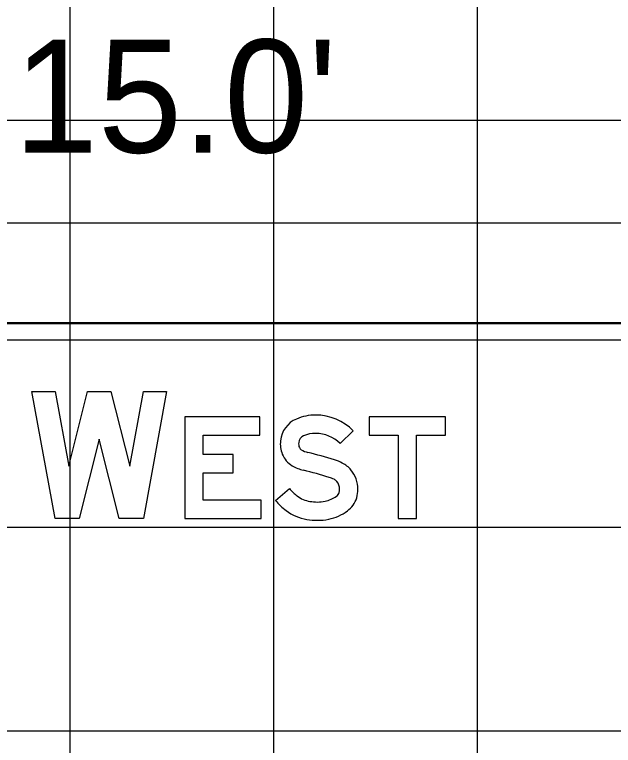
# Model space of a CAD drawing. Extents: x 2193008 to 2198143, y 1236112 to 1237864.
# Drawn here: x 2195606.16 to 2195612.04, y 1237305.96 to 1237313.14 of the extents above; entities that cross this region are included whole.
import ezdxf

# ---------------------------------------------------------------- set-up
doc = ezdxf.new("R2010")
doc.units = 0
for name, color, linetype in [('GSBWFILL', 7, 'Continuous'), ('GSCOLORFILL', 7, 'Continuous'), ('GSDIMS', 7, 'Continuous'), ('GSOUTLINE', 7, 'Continuous'), ('Level 55', 7, 'Continuous'), ('M-ROADS', 7, 'Continuous')]:
    doc.layers.add(name, color=color, linetype=linetype)

msp = doc.modelspace()

# ---------------------------------------------------------------- linework, layer by layer
at = {"layer": 'GSBWFILL'}
for points in [[(2195606.9908, 1237308.9724), (2195606.7941, 1237308.1919), (2195606.5569, 1237308.1919), (2195606.329, 1237309.4407), (2195606.5575, 1237309.4407), (2195606.6917, 1237308.7052), (2195606.877, 1237309.4407), (2195607.1046, 1237309.4407), (2195607.2899, 1237308.7052), (2195607.4242, 1237309.4407), (2195607.6527, 1237309.4407), (2195607.4248, 1237308.1919), (2195607.1875, 1237308.1919)], [(2195608.5817, 1237308.3717), (2195608.0123, 1237308.3717), (2195608.0123, 1237308.6405), (2195608.307, 1237308.6405), (2195608.307, 1237308.8203), (2195608.0123, 1237308.8203), (2195608.0123, 1237309.0111), (2195608.5667, 1237309.0111), (2195608.5667, 1237309.1909), (2195607.8325, 1237309.1909), (2195607.8325, 1237308.1919), (2195608.5817, 1237308.1919)], [(2195609.6407, 1237309.0111), (2195609.9254, 1237309.0111), (2195609.9254, 1237308.1919), (2195610.1052, 1237308.1919), (2195610.1052, 1237309.0111), (2195610.3899, 1237309.0111), (2195610.3899, 1237309.1909), (2195609.6407, 1237309.1909)]]:
    msp.add_lwpolyline(points, close=True, dxfattribs=at)
for points in [[(2195609.4848, 1237309.0534), (2195609.3564, 1237308.9275)], [(2195608.7216, 1237308.3689), (2195608.8577, 1237308.4865)]]:
    msp.add_lwpolyline(points, dxfattribs=at)
for centre, major_axis, start_param, end_param in [((2195609.0302, 1237308.9296), (0, 0.2612), 0.407095, 1.468557), ((2195609.1157, 1237308.7313), (0, 0.4771), 0, 0.407095), ((2195609.1157, 1237308.6916), (0, 0.5169), 5.487912, 6.283185), ((2195609.0302, 1237308.9296), (0, 0.0814), 0.407095, 1.468557), ((2195609.1157, 1237308.7313), (0, 0.2973), 0, 0.407095), ((2195609.1157, 1237308.6916), (0, 0.337), 5.487912, 6.283185), ((2195609.0545, 1237308.9271), (0, 0.2856), 1.468557, 1.941238), ((2195609.0545, 1237308.9271), (0, 0.1057), 1.468557, 1.941238), ((2195608.9965, 1237308.9046), (0, 0.0435), 1.941238, 2.621157), ((2195609.0997, 1237309.0846), (0, 0.251), 2.621157, 2.899109), ((2195608.9965, 1237308.9046), (0, 0.2233), 1.941238, 2.621157), ((2195607.8751, 1237304.1337), (0, 4.8491), 5.984666, 6.040702), ((2195609.1602, 1237308.31), (0, 0.4795), 5.812135, 5.984666), ((2195609.2568, 1237308.4998), (0, 0.2666), 5.402773, 5.812135), ((2195609.0997, 1237309.0846), (0, 0.4308), 2.621157, 2.899109), ((2195607.8751, 1237304.1337), (0, 4.6692), 5.984666, 6.040702), ((2195609.2319, 1237308.4792), (0, 0.2989), 4.712389, 5.402773), ((2195609.1602, 1237308.31), (0, 0.2997), 5.812135, 5.984666), ((2195609.2568, 1237308.4998), (0, 0.0867), 5.402773, 5.812135), ((2195609.2319, 1237308.4792), (0, 0.119), 4.712389, 5.402773), ((2195609.2482, 1237308.8238), (0, 0.516), 2.283243, 2.489697), ((2195609.2817, 1237308.4666), (0, 0.0674), 3.771092, 4.424361), ((2195609.2392, 1237308.4792), (0, 0.1118), 4.424361, 4.712389), ((2195609.2392, 1237308.4792), (0, 0.2916), 4.424361, 4.712389), ((2195609.2482, 1237308.8238), (0, 0.6958), 2.283243, 2.489697), ((2195609.1034, 1237308.6341), (0, 0.2773), 2.489697, 2.979885), ((2195609.1336, 1237308.8194), (0, 0.4651), 2.979885, 3.141593), ((2195609.1336, 1237308.7216), (0, 0.3674), 3.141593, 3.34483), ((2195609.1485, 1237308.6495), (0, 0.2937), 3.34483, 3.771092), ((2195609.2817, 1237308.4666), (0, 0.2473), 3.771092, 4.424361), ((2195609.1034, 1237308.6341), (0, 0.4572), 2.489697, 2.979885), ((2195609.1485, 1237308.6495), (0, 0.4735), 3.34483, 3.771092), ((2195609.1336, 1237308.8194), (0, 0.645), 2.979885, 3.141593), ((2195609.1336, 1237308.7216), (0, 0.5472), 3.141593, 3.34483)]:
    msp.add_ellipse(centre, major_axis=major_axis, ratio=0.999998, start_param=start_param, end_param=end_param, dxfattribs=at)
at = {"layer": 'GSCOLORFILL'}
for p, q in [((2195614.45, 1237310.114), (2195601.463, 1237310.114)), ((2195601.463, 1237309.9475), (2195614.45, 1237309.9475))]:
    msp.add_line(p, q, dxfattribs=at)
for points in [[(2195606.9908, 1237308.9724), (2195606.7941, 1237308.1919), (2195606.5569, 1237308.1919), (2195606.329, 1237309.4407), (2195606.5575, 1237309.4407), (2195606.6917, 1237308.7052), (2195606.877, 1237309.4407), (2195607.1046, 1237309.4407), (2195607.2899, 1237308.7052), (2195607.4242, 1237309.4407), (2195607.6527, 1237309.4407), (2195607.4248, 1237308.1919), (2195607.1875, 1237308.1919)], [(2195608.5817, 1237308.3717), (2195608.0123, 1237308.3717), (2195608.0123, 1237308.6405), (2195608.307, 1237308.6405), (2195608.307, 1237308.8203), (2195608.0123, 1237308.8203), (2195608.0123, 1237309.0111), (2195608.5667, 1237309.0111), (2195608.5667, 1237309.1909), (2195607.8325, 1237309.1909), (2195607.8325, 1237308.1919), (2195608.5817, 1237308.1919)], [(2195609.6407, 1237309.0111), (2195609.9254, 1237309.0111), (2195609.9254, 1237308.1919), (2195610.1052, 1237308.1919), (2195610.1052, 1237309.0111), (2195610.3899, 1237309.0111), (2195610.3899, 1237309.1909), (2195609.6407, 1237309.1909)]]:
    msp.add_lwpolyline(points, close=True, dxfattribs=at)
for points in [[(2195609.4848, 1237309.0534), (2195609.3564, 1237308.9275)], [(2195608.7216, 1237308.3689), (2195608.8577, 1237308.4865)]]:
    msp.add_lwpolyline(points, dxfattribs=at)
for centre, major_axis, start_param, end_param in [((2195609.0302, 1237308.9296), (0, 0.2612), 0.407095, 1.468557), ((2195609.1157, 1237308.7313), (0, 0.4771), 0, 0.407095), ((2195609.1157, 1237308.6916), (0, 0.5169), 5.487912, 6.283185), ((2195609.0302, 1237308.9296), (0, 0.0814), 0.407095, 1.468557), ((2195609.1157, 1237308.7313), (0, 0.2973), 0, 0.407095), ((2195609.1157, 1237308.6916), (0, 0.337), 5.487912, 6.283185), ((2195609.0545, 1237308.9271), (0, 0.2856), 1.468557, 1.941238), ((2195609.0545, 1237308.9271), (0, 0.1057), 1.468557, 1.941238), ((2195608.9965, 1237308.9046), (0, 0.0435), 1.941238, 2.621157), ((2195609.0997, 1237309.0846), (0, 0.251), 2.621157, 2.899109), ((2195608.9965, 1237308.9046), (0, 0.2233), 1.941238, 2.621157), ((2195607.8751, 1237304.1337), (0, 4.8491), 5.984666, 6.040702), ((2195609.1602, 1237308.31), (0, 0.4795), 5.812135, 5.984666), ((2195609.2568, 1237308.4998), (0, 0.2666), 5.402773, 5.812135), ((2195609.0997, 1237309.0846), (0, 0.4308), 2.621157, 2.899109), ((2195607.8751, 1237304.1337), (0, 4.6692), 5.984666, 6.040702), ((2195609.2319, 1237308.4792), (0, 0.2989), 4.712389, 5.402773), ((2195609.1602, 1237308.31), (0, 0.2997), 5.812135, 5.984666), ((2195609.2568, 1237308.4998), (0, 0.0867), 5.402773, 5.812135), ((2195609.2319, 1237308.4792), (0, 0.119), 4.712389, 5.402773), ((2195609.2482, 1237308.8238), (0, 0.516), 2.283243, 2.489697), ((2195609.2817, 1237308.4666), (0, 0.0674), 3.771092, 4.424361), ((2195609.2392, 1237308.4792), (0, 0.1118), 4.424361, 4.712389), ((2195609.2392, 1237308.4792), (0, 0.2916), 4.424361, 4.712389), ((2195609.2482, 1237308.8238), (0, 0.6958), 2.283243, 2.489697), ((2195609.1034, 1237308.6341), (0, 0.2773), 2.489697, 2.979885), ((2195609.1336, 1237308.8194), (0, 0.4651), 2.979885, 3.141593), ((2195609.1336, 1237308.7216), (0, 0.3674), 3.141593, 3.34483), ((2195609.1485, 1237308.6495), (0, 0.2937), 3.34483, 3.771092), ((2195609.2817, 1237308.4666), (0, 0.2473), 3.771092, 4.424361), ((2195609.1034, 1237308.6341), (0, 0.4572), 2.489697, 2.979885), ((2195609.1485, 1237308.6495), (0, 0.4735), 3.34483, 3.771092), ((2195609.1336, 1237308.8194), (0, 0.645), 2.979885, 3.141593), ((2195609.1336, 1237308.7216), (0, 0.5472), 3.141593, 3.34483)]:
    msp.add_ellipse(centre, major_axis=major_axis, ratio=0.999998, start_param=start_param, end_param=end_param, dxfattribs=at)
at = {"layer": 'GSDIMS'}
msp.add_line((2195600.464, 1237311.0975), (2195615.449, 1237311.0975), dxfattribs=at)
at = {"layer": 'GSOUTLINE'}
for points in [[(2195606.9908, 1237308.9724), (2195606.7941, 1237308.1919), (2195606.5569, 1237308.1919), (2195606.329, 1237309.4407), (2195606.5575, 1237309.4407), (2195606.6917, 1237308.7052), (2195606.877, 1237309.4407), (2195607.1046, 1237309.4407), (2195607.2899, 1237308.7052), (2195607.4242, 1237309.4407), (2195607.6527, 1237309.4407), (2195607.4248, 1237308.1919), (2195607.1875, 1237308.1919)], [(2195608.5817, 1237308.3717), (2195608.0123, 1237308.3717), (2195608.0123, 1237308.6405), (2195608.307, 1237308.6405), (2195608.307, 1237308.8203), (2195608.0123, 1237308.8203), (2195608.0123, 1237309.0111), (2195608.5667, 1237309.0111), (2195608.5667, 1237309.1909), (2195607.8325, 1237309.1909), (2195607.8325, 1237308.1919), (2195608.5817, 1237308.1919)], [(2195609.6407, 1237309.0111), (2195609.9254, 1237309.0111), (2195609.9254, 1237308.1919), (2195610.1052, 1237308.1919), (2195610.1052, 1237309.0111), (2195610.3899, 1237309.0111), (2195610.3899, 1237309.1909), (2195609.6407, 1237309.1909)]]:
    msp.add_lwpolyline(points, close=True, dxfattribs=at)
for points in [[(2195609.4848, 1237309.0534), (2195609.3564, 1237308.9275)], [(2195608.7216, 1237308.3689), (2195608.8577, 1237308.4865)]]:
    msp.add_lwpolyline(points, dxfattribs=at)
for centre, major_axis, start_param, end_param in [((2195609.0302, 1237308.9296), (0, 0.2612), 0.407095, 1.468557), ((2195609.1157, 1237308.7313), (0, 0.4771), 0, 0.407095), ((2195609.1157, 1237308.6916), (0, 0.5169), 5.487912, 6.283185), ((2195609.0302, 1237308.9296), (0, 0.0814), 0.407095, 1.468557), ((2195609.1157, 1237308.7313), (0, 0.2973), 0, 0.407095), ((2195609.1157, 1237308.6916), (0, 0.337), 5.487912, 6.283185), ((2195609.0545, 1237308.9271), (0, 0.2856), 1.468557, 1.941238), ((2195609.0545, 1237308.9271), (0, 0.1057), 1.468557, 1.941238), ((2195608.9965, 1237308.9046), (0, 0.0435), 1.941238, 2.621157), ((2195609.0997, 1237309.0846), (0, 0.251), 2.621157, 2.899109), ((2195608.9965, 1237308.9046), (0, 0.2233), 1.941238, 2.621157), ((2195607.8751, 1237304.1337), (0, 4.8491), 5.984666, 6.040702), ((2195609.1602, 1237308.31), (0, 0.4795), 5.812135, 5.984666), ((2195609.2568, 1237308.4998), (0, 0.2666), 5.402773, 5.812135), ((2195609.0997, 1237309.0846), (0, 0.4308), 2.621157, 2.899109), ((2195607.8751, 1237304.1337), (0, 4.6692), 5.984666, 6.040702), ((2195609.2319, 1237308.4792), (0, 0.2989), 4.712389, 5.402773), ((2195609.1602, 1237308.31), (0, 0.2997), 5.812135, 5.984666), ((2195609.2568, 1237308.4998), (0, 0.0867), 5.402773, 5.812135), ((2195609.2319, 1237308.4792), (0, 0.119), 4.712389, 5.402773), ((2195609.2482, 1237308.8238), (0, 0.516), 2.283243, 2.489697), ((2195609.2817, 1237308.4666), (0, 0.0674), 3.771092, 4.424361), ((2195609.2392, 1237308.4792), (0, 0.1118), 4.424361, 4.712389), ((2195609.2392, 1237308.4792), (0, 0.2916), 4.424361, 4.712389), ((2195609.2482, 1237308.8238), (0, 0.6958), 2.283243, 2.489697), ((2195609.1034, 1237308.6341), (0, 0.2773), 2.489697, 2.979885), ((2195609.1336, 1237308.8194), (0, 0.4651), 2.979885, 3.141593), ((2195609.1336, 1237308.7216), (0, 0.3674), 3.141593, 3.34483), ((2195609.1485, 1237308.6495), (0, 0.2937), 3.34483, 3.771092), ((2195609.2817, 1237308.4666), (0, 0.2473), 3.771092, 4.424361), ((2195609.1034, 1237308.6341), (0, 0.4572), 2.489697, 2.979885), ((2195609.1485, 1237308.6495), (0, 0.4735), 3.34483, 3.771092), ((2195609.1336, 1237308.8194), (0, 0.645), 2.979885, 3.141593), ((2195609.1336, 1237308.7216), (0, 0.5472), 3.141593, 3.34483)]:
    msp.add_ellipse(centre, major_axis=major_axis, ratio=0.999998, start_param=start_param, end_param=end_param, dxfattribs=at)
at = {"layer": 'M-ROADS'}
for p, q in [((2195606.7065, 1237258.1062), (2195606.7065, 1237318.1062)), ((2195608.7065, 1237258.1062), (2195608.7065, 1237318.1062)), ((2195610.7065, 1237258.1062), (2195610.7065, 1237318.1062)), ((2195584.7065, 1237312.1062), (2195714.7065, 1237312.1062)), ((2195584.7065, 1237310.1062), (2195714.7065, 1237310.1062)), ((2195584.7065, 1237308.1062), (2195714.7065, 1237308.1062)), ((2195584.7065, 1237306.1062), (2195714.7065, 1237306.1062))]:
    msp.add_line(p, q, dxfattribs=at)

# ---------------------------------------------------------------- texts
at = {"layer": 'Level 55'}
msp.add_text("15.0'", height=1.11046, dxfattribs=at).set_placement((2195606.1524, 1237311.7857))

doc.saveas('drawing.dxf')
